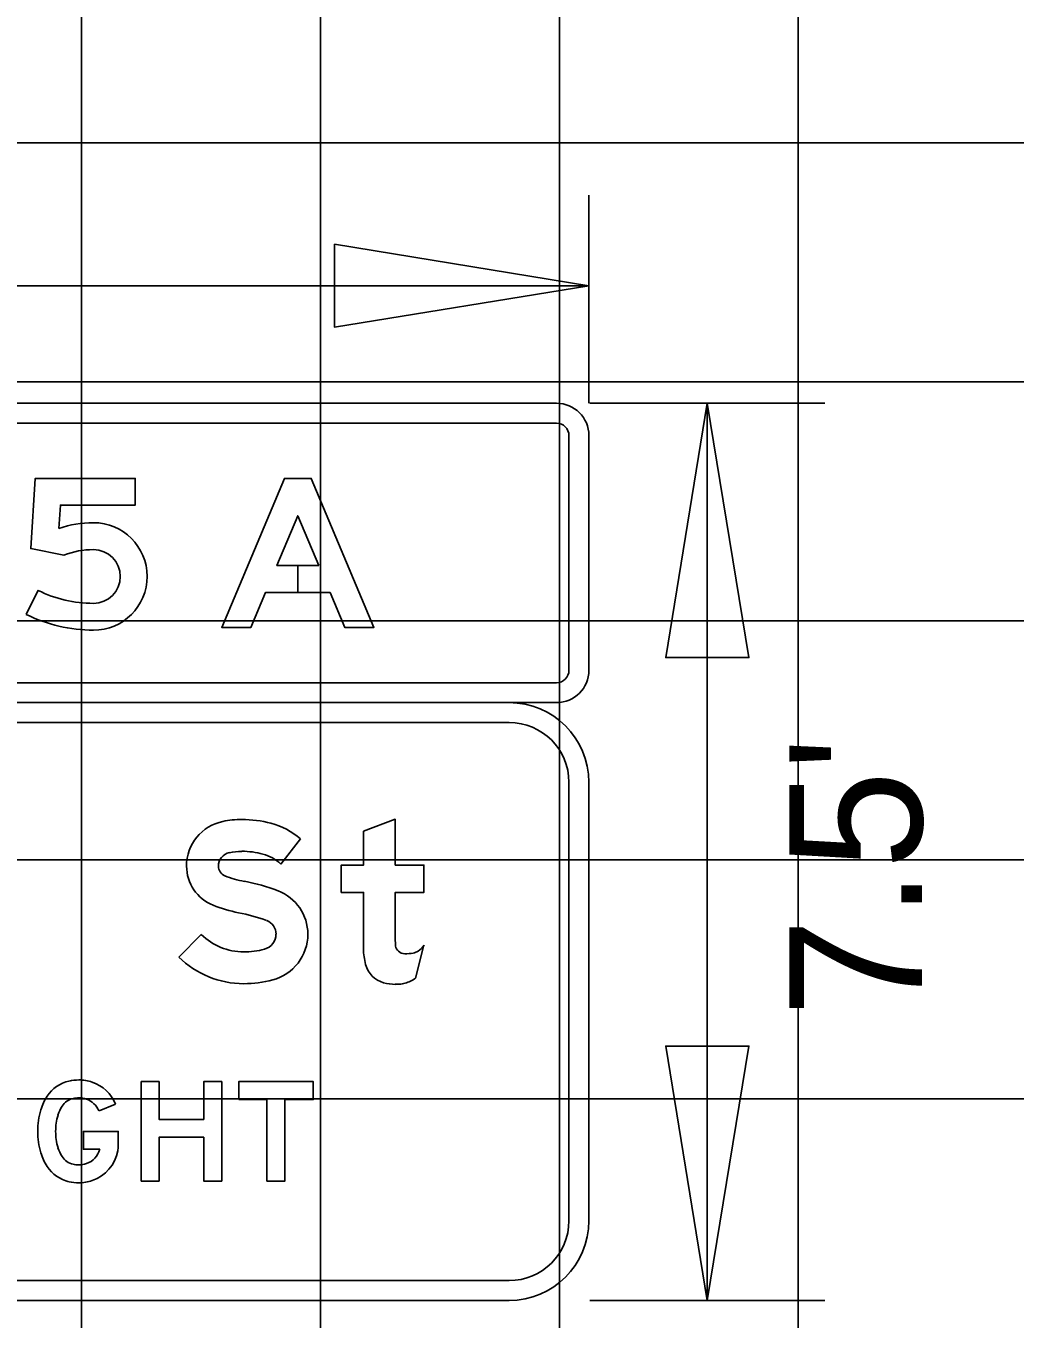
# Model space of a CAD drawing. Extents: x 1797809 to 2198143, y 249608 to 1237864.
# Drawn here: x 2195826.24 to 2195834.52, y 1237296.26 to 1237307.09 of the extents above; entities that cross this region are included whole.
import ezdxf

# ---------------------------------------------------------------- set-up
doc = ezdxf.new("R2010")
doc.units = 0
for name, color, linetype in [('GSBWFILL', 7, 'Continuous'), ('GSCOLORFILL', 7, 'Continuous'), ('GSDIMS', 7, 'Continuous'), ('GSOUTLINE', 7, 'Continuous'), ('GSSHT', 7, 'Continuous'), ('Level 55', 7, 'Continuous')]:
    doc.layers.add(name, color=color, linetype=linetype)

msp = doc.modelspace()

# ---------------------------------------------------------------- linework, layer by layer
at = {"layer": 'GSBWFILL'}
for p, q in [((2195826.245, 1237302.16), (2195826.345, 1237302.362)), ((2195829.504, 1237299.116), (2195829.574, 1237299.392))]:
    msp.add_line(p, q, dxfattribs=at)
for points in [[(2195826.56, 1237302.656), (2195826.283, 1237302.712), (2195826.32, 1237303.299), (2195827.157, 1237303.299), (2195827.157, 1237303.075), (2195826.531, 1237303.075), (2195826.519, 1237302.88)], [(2195829.334, 1237299.444), (2195829.334, 1237299.834), (2195829.574, 1237299.834), (2195829.574, 1237300.063), (2195829.334, 1237300.063), (2195829.334, 1237300.446), (2195829.068, 1237300.345), (2195829.068, 1237300.063), (2195828.881, 1237300.063), (2195828.881, 1237299.834), (2195829.068, 1237299.834), (2195829.068, 1237299.363)], [(2195828.375, 1237300.071), (2195828.54, 1237300.282)], [(2195827.71, 1237299.482), (2195827.523, 1237299.293)], [(2195826.993, 1237298.061), (2195826.854, 1237298.005)], [(2195826.861, 1237297.684), (2195826.724, 1237297.684), (2195826.724, 1237297.834), (2195827.015, 1237297.834), (2195827.015, 1237297.714)]]:
    msp.add_lwpolyline(points, dxfattribs=at)
for points in [[(2195828.693, 1237302.569), (2195828.518, 1237302.569), (2195828.518, 1237302.344), (2195828.788, 1237302.344), (2195828.911, 1237302.051), (2195829.155, 1237302.051), (2195828.63, 1237303.299), (2195828.406, 1237303.299), (2195827.881, 1237302.051), (2195828.125, 1237302.051), (2195828.248, 1237302.344), (2195828.518, 1237302.344), (2195828.518, 1237302.569), (2195828.343, 1237302.569), (2195828.518, 1237302.986)], [(2195827.731, 1237297.934), (2195827.357, 1237297.934), (2195827.357, 1237298.25), (2195827.207, 1237298.25), (2195827.207, 1237297.418), (2195827.357, 1237297.418), (2195827.357, 1237297.784), (2195827.731, 1237297.784), (2195827.731, 1237297.418), (2195827.881, 1237297.418), (2195827.881, 1237298.25), (2195827.731, 1237298.25)], [(2195828.023, 1237298.1), (2195828.26, 1237298.1), (2195828.26, 1237297.418), (2195828.41, 1237297.418), (2195828.41, 1237298.1), (2195828.647, 1237298.1), (2195828.647, 1237298.25), (2195828.023, 1237298.25)]]:
    msp.add_lwpolyline(points, close=True, dxfattribs=at)
for centre, radius, start, end in [((2195831.002, 1237299.444), 1.668, 180, 182.0173), ((2195829.585, 1237299.363), 0.517, 180, 194.8913), ((2195829.411, 1237299.398), 0.0766, 189.7434, 227.9584), ((2195829.413, 1237299.401), 0.0802, 227.9584, 270), ((2195829.467, 1237299.425), 0.0999, 279.6927, 305.2189), ((2195829.399, 1237299.522), 0.219, 305.2189, 323.2877), ((2195829.294, 1237299.286), 0.216, 194.8913, 254.4117), ((2195829.413, 1237299.741), 0.421, 270, 279.6927), ((2195829.334, 1237299.429), 0.365, 254.4117, 270), ((2195829.334, 1237299.59), 0.525, 270, 273.675), ((2195829.354, 1237299.281), 0.216, 273.675, 286.3959), ((2195829.326, 1237299.378), 0.317, 286.3959, 304.22)]:
    msp.add_arc(centre, radius, start, end, dxfattribs=at)
for centre, major_axis, ratio, start_param, end_param in [((2195826.807, 1237302.029), (0, 0.899), 0.999997, 0, 0.326688), ((2195826.807, 1237302.478), (0, 0.45), 0.999997, 3.141593, 6.283185), ((2195826.807, 1237302.029), (0, 0.674), 0.999997, 0, 0.374869), ((2195826.807, 1237302.478), (0, 0.225), 0.999997, 3.141593, 6.283185), ((2195826.807, 1237303.296), (0, 1.043), 0.999997, 2.68226, 3.141593), ((2195826.807, 1237303.296), (0, 1.267), 0.999997, 2.68226, 3.141593), ((2195827.968, 1237300.054), (0, 0.382), 0.999998, 0.202758, 1.570796), ((2195828.049, 1237299.659), (0, 0.785), 0.999998, 0, 0.202758), ((2195828.049, 1237299.482), (0, 0.962), 0.999998, 6.026234, 6.283185), ((2195828.138, 1237299.822), (0, 0.611), 0.999998, 5.565152, 6.026234), ((2195827.968, 1237300.054), (0, 0.115), 0.999998, 0.202758, 1.570796), ((2195828.049, 1237299.659), (0, 0.518), 0.999998, 0, 0.202758), ((2195828.049, 1237299.482), (0, 0.696), 0.999998, 6.026234, 6.283185), ((2195828.138, 1237299.822), (0, 0.344), 0.999998, 5.523837, 6.026234), ((2195827.94, 1237300.054), (0, 0.353), 0.999998, 1.570796, 2.761249), ((2195827.94, 1237300.054), (0, 0.0871), 0.999998, 1.570796, 2.761249), ((2195828.23, 1237300.78), (0, 0.869), 0.999998, 2.761249, 2.95744), ((2195827.774, 1237298.332), (0, 1.622), 0.999998, 5.918637, 6.099033), ((2195828.214, 1237299.484), (0, 0.388), 0.999998, 4.712389, 5.918637), ((2195828.23, 1237300.78), (0, 1.135), 0.999998, 2.761249, 2.95744), ((2195827.774, 1237298.332), (0, 1.355), 0.999998, 5.918637, 6.099033), ((2195828.214, 1237299.484), (0, 0.122), 0.999998, 4.712389, 5.918637), ((2195828.065, 1237299.84), (0, 0.504), 0.999998, 2.360607, 3.141593), ((2195828.206, 1237299.484), (0, 0.129), 0.999998, 3.401517, 4.712389), ((2195828.206, 1237299.484), (0, 0.396), 0.999998, 3.401517, 4.712389), ((2195828.065, 1237300.014), (0, 0.678), 0.999998, 3.141593, 3.401517), ((2195828.065, 1237299.84), (0, 0.77), 0.999998, 2.360607, 3.141593), ((2195828.065, 1237300.014), (0, 0.944), 0.999998, 3.141593, 3.401517), ((2195826.671, 1237297.963), (0, 0.3), 0.999994, 0.229188, 0.990896), ((2195826.685, 1237297.903), (0, 0.361), 0.999994, 0, 0.229188), ((2195826.685, 1237297.915), (0, 0.35), 0.999994, 5.955089, 6.283185), ((2195826.693, 1237297.94), (0, 0.323), 0.999994, 5.097002, 5.955089), ((2195826.783, 1237297.89), (0, 0.434), 0.999994, 0.990896, 1.282161), ((2195826.783, 1237297.89), (0, 0.284), 0.999994, 0.990896, 1.282161), ((2195826.671, 1237297.963), (0, 0.15), 0.999994, 0.229188, 0.990896), ((2195826.685, 1237297.903), (0, 0.211), 0.999994, 6.283185, 6.512373), ((2195826.685, 1237297.915), (0, 0.2), 0.999994, 5.955089, 6.283185), ((2195826.693, 1237297.94), (0, 0.173), 0.999994, 5.097002, 5.955089), ((2195826.971, 1237297.834), (0, 0.63), 0.999994, 1.282161, 1.570796), ((2195826.971, 1237297.834), (0, 0.48), 0.999994, 1.282161, 1.570796), ((2195826.971, 1237297.834), (0, 0.63), 0.999994, 1.570796, 1.859431), ((2195826.971, 1237297.834), (0, 0.48), 0.999994, 1.570796, 1.859431), ((2195826.768, 1237297.714), (0, 0.247), 0.999994, 4.532209, 4.712389), ((2195826.783, 1237297.778), (0, 0.434), 0.999994, 1.859431, 2.150696), ((2195826.783, 1237297.778), (0, 0.284), 0.999994, 1.859431, 2.150696), ((2195826.671, 1237297.705), (0, 0.15), 0.999994, 2.150696, 2.912405), ((2195826.693, 1237297.728), (0, 0.173), 0.999994, 3.469689, 4.457885), ((2195826.693, 1237297.728), (0, 0.323), 0.999994, 3.469689, 4.532209), ((2195826.671, 1237297.705), (0, 0.3), 0.999994, 2.150696, 2.912405), ((2195826.685, 1237297.764), (0, 0.211), 0.999994, 2.912405, 3.141593), ((2195826.685, 1237297.753), (0, 0.2), 0.999994, 3.141593, 3.469689), ((2195826.685, 1237297.764), (0, 0.361), 0.999994, 2.912405, 3.141593), ((2195826.685, 1237297.753), (0, 0.35), 0.999994, 3.141593, 3.469689)]:
    msp.add_ellipse(centre, major_axis=major_axis, ratio=ratio, start_param=start_param, end_param=end_param, dxfattribs=at)
at = {"layer": 'GSCOLORFILL'}
for p, q in [((2195830.683, 1237303.928), (2195819.735, 1237303.928)), ((2195819.735, 1237303.761), (2195830.683, 1237303.761)), ((2195830.787, 1237303.657), (2195830.787, 1237301.693)), ((2195830.953, 1237301.693), (2195830.953, 1237303.657)), ((2195826.245, 1237302.16), (2195826.345, 1237302.362)), ((2195830.683, 1237301.589), (2195819.737, 1237301.589)), ((2195830.287, 1237301.422), (2195819.623, 1237301.422)), ((2195819.737, 1237301.422), (2195830.683, 1237301.422)), ((2195819.623, 1237301.256), (2195830.287, 1237301.256)), ((2195830.787, 1237300.756), (2195830.787, 1237297.085)), ((2195830.953, 1237297.085), (2195830.953, 1237300.756)), ((2195829.504, 1237299.116), (2195829.574, 1237299.392)), ((2195830.287, 1237296.585), (2195819.624, 1237296.585)), ((2195819.624, 1237296.419), (2195830.287, 1237296.419))]:
    msp.add_line(p, q, dxfattribs=at)
for points in [[(2195826.56, 1237302.656), (2195826.283, 1237302.712), (2195826.32, 1237303.299), (2195827.157, 1237303.299), (2195827.157, 1237303.075), (2195826.531, 1237303.075), (2195826.519, 1237302.88)], [(2195829.334, 1237299.444), (2195829.334, 1237299.834), (2195829.574, 1237299.834), (2195829.574, 1237300.063), (2195829.334, 1237300.063), (2195829.334, 1237300.446), (2195829.068, 1237300.345), (2195829.068, 1237300.063), (2195828.881, 1237300.063), (2195828.881, 1237299.834), (2195829.068, 1237299.834), (2195829.068, 1237299.363)], [(2195828.375, 1237300.071), (2195828.54, 1237300.282)], [(2195827.71, 1237299.482), (2195827.523, 1237299.293)], [(2195826.993, 1237298.061), (2195826.854, 1237298.005)], [(2195826.861, 1237297.684), (2195826.724, 1237297.684), (2195826.724, 1237297.834), (2195827.015, 1237297.834), (2195827.015, 1237297.714)]]:
    msp.add_lwpolyline(points, dxfattribs=at)
for points in [[(2195828.693, 1237302.569), (2195828.518, 1237302.569), (2195828.518, 1237302.344), (2195828.788, 1237302.344), (2195828.911, 1237302.051), (2195829.155, 1237302.051), (2195828.63, 1237303.299), (2195828.406, 1237303.299), (2195827.881, 1237302.051), (2195828.125, 1237302.051), (2195828.248, 1237302.344), (2195828.518, 1237302.344), (2195828.518, 1237302.569), (2195828.343, 1237302.569), (2195828.518, 1237302.986)], [(2195827.731, 1237297.934), (2195827.357, 1237297.934), (2195827.357, 1237298.25), (2195827.207, 1237298.25), (2195827.207, 1237297.418), (2195827.357, 1237297.418), (2195827.357, 1237297.784), (2195827.731, 1237297.784), (2195827.731, 1237297.418), (2195827.881, 1237297.418), (2195827.881, 1237298.25), (2195827.731, 1237298.25)], [(2195828.023, 1237298.1), (2195828.26, 1237298.1), (2195828.26, 1237297.418), (2195828.41, 1237297.418), (2195828.41, 1237298.1), (2195828.647, 1237298.1), (2195828.647, 1237298.25), (2195828.023, 1237298.25)]]:
    msp.add_lwpolyline(points, close=True, dxfattribs=at)
for centre, radius, start, end in [((2195830.683, 1237303.657), 0.271, 0, 90), ((2195830.683, 1237303.657), 0.104, 0, 90), ((2195830.683, 1237301.693), 0.271, 270, 0), ((2195830.683, 1237301.693), 0.104, 270, 0), ((2195830.287, 1237300.756), 0.666, 0, 90), ((2195830.287, 1237300.756), 0.5, 0, 90), ((2195831.002, 1237299.444), 1.668, 180, 182.0173), ((2195829.585, 1237299.363), 0.517, 180, 194.8913), ((2195829.411, 1237299.398), 0.0766, 189.7434, 227.9584), ((2195829.413, 1237299.401), 0.0802, 227.9584, 270), ((2195829.467, 1237299.425), 0.0999, 279.6927, 305.2189), ((2195829.399, 1237299.522), 0.219, 305.2189, 323.2877), ((2195829.294, 1237299.286), 0.216, 194.8913, 254.4117), ((2195829.413, 1237299.741), 0.421, 270, 279.6927), ((2195829.334, 1237299.429), 0.365, 254.4117, 270), ((2195829.334, 1237299.59), 0.525, 270, 273.675), ((2195829.354, 1237299.281), 0.216, 273.675, 286.3959), ((2195829.326, 1237299.378), 0.317, 286.3959, 304.22), ((2195830.287, 1237297.085), 0.666, 270, 0), ((2195830.287, 1237297.085), 0.5, 270, 0)]:
    msp.add_arc(centre, radius, start, end, dxfattribs=at)
for centre, major_axis, ratio, start_param, end_param in [((2195826.807, 1237302.029), (0, 0.899), 0.999997, 0, 0.326688), ((2195826.807, 1237302.478), (0, 0.45), 0.999997, 3.141593, 6.283185), ((2195826.807, 1237302.029), (0, 0.674), 0.999997, 0, 0.374869), ((2195826.807, 1237302.478), (0, 0.225), 0.999997, 3.141593, 6.283185), ((2195826.807, 1237303.296), (0, 1.043), 0.999997, 2.68226, 3.141593), ((2195826.807, 1237303.296), (0, 1.267), 0.999997, 2.68226, 3.141593), ((2195827.968, 1237300.054), (0, 0.382), 0.999998, 0.202758, 1.570796), ((2195828.049, 1237299.659), (0, 0.785), 0.999998, 0, 0.202758), ((2195828.049, 1237299.482), (0, 0.962), 0.999998, 6.026234, 6.283185), ((2195828.138, 1237299.822), (0, 0.611), 0.999998, 5.565152, 6.026234), ((2195827.968, 1237300.054), (0, 0.115), 0.999998, 0.202758, 1.570796), ((2195828.049, 1237299.659), (0, 0.518), 0.999998, 0, 0.202758), ((2195828.049, 1237299.482), (0, 0.696), 0.999998, 6.026234, 6.283185), ((2195828.138, 1237299.822), (0, 0.344), 0.999998, 5.523837, 6.026234), ((2195827.94, 1237300.054), (0, 0.353), 0.999998, 1.570796, 2.761249), ((2195827.94, 1237300.054), (0, 0.0871), 0.999998, 1.570796, 2.761249), ((2195828.23, 1237300.78), (0, 0.869), 0.999998, 2.761249, 2.95744), ((2195827.774, 1237298.332), (0, 1.622), 0.999998, 5.918637, 6.099033), ((2195828.214, 1237299.484), (0, 0.388), 0.999998, 4.712389, 5.918637), ((2195828.23, 1237300.78), (0, 1.135), 0.999998, 2.761249, 2.95744), ((2195827.774, 1237298.332), (0, 1.355), 0.999998, 5.918637, 6.099033), ((2195828.214, 1237299.484), (0, 0.122), 0.999998, 4.712389, 5.918637), ((2195828.065, 1237299.84), (0, 0.504), 0.999998, 2.360607, 3.141593), ((2195828.206, 1237299.484), (0, 0.129), 0.999998, 3.401517, 4.712389), ((2195828.206, 1237299.484), (0, 0.396), 0.999998, 3.401517, 4.712389), ((2195828.065, 1237300.014), (0, 0.678), 0.999998, 3.141593, 3.401517), ((2195828.065, 1237299.84), (0, 0.77), 0.999998, 2.360607, 3.141593), ((2195828.065, 1237300.014), (0, 0.944), 0.999998, 3.141593, 3.401517), ((2195826.671, 1237297.963), (0, 0.3), 0.999994, 0.229188, 0.990896), ((2195826.685, 1237297.903), (0, 0.361), 0.999994, 0, 0.229188), ((2195826.685, 1237297.915), (0, 0.35), 0.999994, 5.955089, 6.283185), ((2195826.693, 1237297.94), (0, 0.323), 0.999994, 5.097002, 5.955089), ((2195826.783, 1237297.89), (0, 0.434), 0.999994, 0.990896, 1.282161), ((2195826.783, 1237297.89), (0, 0.284), 0.999994, 0.990896, 1.282161), ((2195826.671, 1237297.963), (0, 0.15), 0.999994, 0.229188, 0.990896), ((2195826.685, 1237297.903), (0, 0.211), 0.999994, 6.283185, 6.512373), ((2195826.685, 1237297.915), (0, 0.2), 0.999994, 5.955089, 6.283185), ((2195826.693, 1237297.94), (0, 0.173), 0.999994, 5.097002, 5.955089), ((2195826.971, 1237297.834), (0, 0.63), 0.999994, 1.282161, 1.570796), ((2195826.971, 1237297.834), (0, 0.48), 0.999994, 1.282161, 1.570796), ((2195826.971, 1237297.834), (0, 0.63), 0.999994, 1.570796, 1.859431), ((2195826.971, 1237297.834), (0, 0.48), 0.999994, 1.570796, 1.859431), ((2195826.768, 1237297.714), (0, 0.247), 0.999994, 4.532209, 4.712389), ((2195826.783, 1237297.778), (0, 0.434), 0.999994, 1.859431, 2.150696), ((2195826.783, 1237297.778), (0, 0.284), 0.999994, 1.859431, 2.150696), ((2195826.671, 1237297.705), (0, 0.15), 0.999994, 2.150696, 2.912405), ((2195826.693, 1237297.728), (0, 0.173), 0.999994, 3.469689, 4.457885), ((2195826.693, 1237297.728), (0, 0.323), 0.999994, 3.469689, 4.532209), ((2195826.671, 1237297.705), (0, 0.3), 0.999994, 2.150696, 2.912405), ((2195826.685, 1237297.764), (0, 0.211), 0.999994, 2.912405, 3.141593), ((2195826.685, 1237297.753), (0, 0.2), 0.999994, 3.141593, 3.469689), ((2195826.685, 1237297.764), (0, 0.361), 0.999994, 2.912405, 3.141593), ((2195826.685, 1237297.753), (0, 0.35), 0.999994, 3.141593, 3.469689)]:
    msp.add_ellipse(centre, major_axis=major_axis, ratio=ratio, start_param=start_param, end_param=end_param, dxfattribs=at)
at = {"layer": 'GSDIMS'}
for p, q in [((2195830.953, 1237303.928), (2195830.953, 1237305.669)), ((2195818.957, 1237304.911), (2195830.953, 1237304.911)), ((2195830.961, 1237303.928), (2195832.929, 1237303.928)), ((2195831.945, 1237303.928), (2195831.945, 1237296.419)), ((2195830.961, 1237296.419), (2195832.929, 1237296.419))]:
    msp.add_line(p, q, dxfattribs=at)
for points in [[(2195830.953, 1237304.911), (2195828.825, 1237304.564), (2195828.825, 1237305.259)], [(2195831.945, 1237303.928), (2195831.598, 1237301.799), (2195832.293, 1237301.799)], [(2195831.945, 1237296.419), (2195831.598, 1237298.547), (2195832.293, 1237298.547)]]:
    msp.add_lwpolyline(points, close=True, dxfattribs=at)
at = {"layer": 'GSOUTLINE'}
for p, q in [((2195826.245, 1237302.16), (2195826.345, 1237302.362)), ((2195829.504, 1237299.116), (2195829.574, 1237299.392))]:
    msp.add_line(p, q, dxfattribs=at)
for points in [[(2195826.56, 1237302.656), (2195826.283, 1237302.712), (2195826.32, 1237303.299), (2195827.157, 1237303.299), (2195827.157, 1237303.075), (2195826.531, 1237303.075), (2195826.519, 1237302.88)], [(2195829.334, 1237299.444), (2195829.334, 1237299.834), (2195829.574, 1237299.834), (2195829.574, 1237300.063), (2195829.334, 1237300.063), (2195829.334, 1237300.446), (2195829.068, 1237300.345), (2195829.068, 1237300.063), (2195828.881, 1237300.063), (2195828.881, 1237299.834), (2195829.068, 1237299.834), (2195829.068, 1237299.363)], [(2195828.375, 1237300.071), (2195828.54, 1237300.282)], [(2195827.71, 1237299.482), (2195827.523, 1237299.293)], [(2195826.993, 1237298.061), (2195826.854, 1237298.005)], [(2195826.861, 1237297.684), (2195826.724, 1237297.684), (2195826.724, 1237297.834), (2195827.015, 1237297.834), (2195827.015, 1237297.714)]]:
    msp.add_lwpolyline(points, dxfattribs=at)
for points in [[(2195828.248, 1237302.344), (2195828.788, 1237302.344), (2195828.911, 1237302.051), (2195829.155, 1237302.051), (2195828.63, 1237303.299), (2195828.406, 1237303.299), (2195827.881, 1237302.051), (2195828.125, 1237302.051)], [(2195828.693, 1237302.569), (2195828.518, 1237302.986), (2195828.343, 1237302.569)], [(2195827.731, 1237297.934), (2195827.357, 1237297.934), (2195827.357, 1237298.25), (2195827.207, 1237298.25), (2195827.207, 1237297.418), (2195827.357, 1237297.418), (2195827.357, 1237297.784), (2195827.731, 1237297.784), (2195827.731, 1237297.418), (2195827.881, 1237297.418), (2195827.881, 1237298.25), (2195827.731, 1237298.25)], [(2195828.023, 1237298.1), (2195828.26, 1237298.1), (2195828.26, 1237297.418), (2195828.41, 1237297.418), (2195828.41, 1237298.1), (2195828.647, 1237298.1), (2195828.647, 1237298.25), (2195828.023, 1237298.25)]]:
    msp.add_lwpolyline(points, close=True, dxfattribs=at)
for centre, radius, start, end in [((2195831.002, 1237299.444), 1.668, 180, 182.0173), ((2195829.585, 1237299.363), 0.517, 180, 194.8913), ((2195829.411, 1237299.398), 0.0766, 189.7434, 227.9584), ((2195829.413, 1237299.401), 0.0802, 227.9584, 270), ((2195829.467, 1237299.425), 0.0999, 279.6927, 305.2189), ((2195829.399, 1237299.522), 0.219, 305.2189, 323.2877), ((2195829.294, 1237299.286), 0.216, 194.8913, 254.4117), ((2195829.413, 1237299.741), 0.421, 270, 279.6927), ((2195829.334, 1237299.429), 0.365, 254.4117, 270), ((2195829.334, 1237299.59), 0.525, 270, 273.675), ((2195829.354, 1237299.281), 0.216, 273.675, 286.3959), ((2195829.326, 1237299.378), 0.317, 286.3959, 304.22)]:
    msp.add_arc(centre, radius, start, end, dxfattribs=at)
for centre, major_axis, ratio, start_param, end_param in [((2195826.807, 1237302.029), (0, 0.899), 0.999997, 0, 0.326688), ((2195826.807, 1237302.478), (0, 0.45), 0.999997, 3.141593, 6.283185), ((2195826.807, 1237302.029), (0, 0.674), 0.999997, 0, 0.374869), ((2195826.807, 1237302.478), (0, 0.225), 0.999997, 3.141593, 6.283185), ((2195826.807, 1237303.296), (0, 1.043), 0.999997, 2.68226, 3.141593), ((2195826.807, 1237303.296), (0, 1.267), 0.999997, 2.68226, 3.141593), ((2195827.968, 1237300.054), (0, 0.382), 0.999998, 0.202758, 1.570796), ((2195828.049, 1237299.659), (0, 0.785), 0.999998, 0, 0.202758), ((2195828.049, 1237299.482), (0, 0.962), 0.999998, 6.026234, 6.283185), ((2195828.138, 1237299.822), (0, 0.611), 0.999998, 5.565152, 6.026234), ((2195827.968, 1237300.054), (0, 0.115), 0.999998, 0.202758, 1.570796), ((2195828.049, 1237299.659), (0, 0.518), 0.999998, 0, 0.202758), ((2195828.049, 1237299.482), (0, 0.696), 0.999998, 6.026234, 6.283185), ((2195828.138, 1237299.822), (0, 0.344), 0.999998, 5.523837, 6.026234), ((2195827.94, 1237300.054), (0, 0.353), 0.999998, 1.570796, 2.761249), ((2195827.94, 1237300.054), (0, 0.0871), 0.999998, 1.570796, 2.761249), ((2195828.23, 1237300.78), (0, 0.869), 0.999998, 2.761249, 2.95744), ((2195827.774, 1237298.332), (0, 1.622), 0.999998, 5.918637, 6.099033), ((2195828.214, 1237299.484), (0, 0.388), 0.999998, 4.712389, 5.918637), ((2195828.23, 1237300.78), (0, 1.135), 0.999998, 2.761249, 2.95744), ((2195827.774, 1237298.332), (0, 1.355), 0.999998, 5.918637, 6.099033), ((2195828.214, 1237299.484), (0, 0.122), 0.999998, 4.712389, 5.918637), ((2195828.065, 1237299.84), (0, 0.504), 0.999998, 2.360607, 3.141593), ((2195828.206, 1237299.484), (0, 0.129), 0.999998, 3.401517, 4.712389), ((2195828.206, 1237299.484), (0, 0.396), 0.999998, 3.401517, 4.712389), ((2195828.065, 1237300.014), (0, 0.678), 0.999998, 3.141593, 3.401517), ((2195828.065, 1237299.84), (0, 0.77), 0.999998, 2.360607, 3.141593), ((2195828.065, 1237300.014), (0, 0.944), 0.999998, 3.141593, 3.401517), ((2195826.671, 1237297.963), (0, 0.3), 0.999994, 0.229188, 0.990896), ((2195826.685, 1237297.903), (0, 0.361), 0.999994, 0, 0.229188), ((2195826.685, 1237297.915), (0, 0.35), 0.999994, 5.955089, 6.283185), ((2195826.693, 1237297.94), (0, 0.323), 0.999994, 5.097002, 5.955089), ((2195826.783, 1237297.89), (0, 0.434), 0.999994, 0.990896, 1.282161), ((2195826.783, 1237297.89), (0, 0.284), 0.999994, 0.990896, 1.282161), ((2195826.671, 1237297.963), (0, 0.15), 0.999994, 0.229188, 0.990896), ((2195826.685, 1237297.903), (0, 0.211), 0.999994, 6.283185, 6.512373), ((2195826.685, 1237297.915), (0, 0.2), 0.999994, 5.955089, 6.283185), ((2195826.693, 1237297.94), (0, 0.173), 0.999994, 5.097002, 5.955089), ((2195826.971, 1237297.834), (0, 0.63), 0.999994, 1.282161, 1.570796), ((2195826.971, 1237297.834), (0, 0.48), 0.999994, 1.282161, 1.570796), ((2195826.971, 1237297.834), (0, 0.63), 0.999994, 1.570796, 1.859431), ((2195826.971, 1237297.834), (0, 0.48), 0.999994, 1.570796, 1.859431), ((2195826.768, 1237297.714), (0, 0.247), 0.999994, 4.532209, 4.712389), ((2195826.783, 1237297.778), (0, 0.434), 0.999994, 1.859431, 2.150696), ((2195826.783, 1237297.778), (0, 0.284), 0.999994, 1.859431, 2.150696), ((2195826.671, 1237297.705), (0, 0.15), 0.999994, 2.150696, 2.912405), ((2195826.693, 1237297.728), (0, 0.173), 0.999994, 3.469689, 4.457885), ((2195826.693, 1237297.728), (0, 0.323), 0.999994, 3.469689, 4.532209), ((2195826.671, 1237297.705), (0, 0.3), 0.999994, 2.150696, 2.912405), ((2195826.685, 1237297.764), (0, 0.211), 0.999994, 2.912405, 3.141593), ((2195826.685, 1237297.753), (0, 0.2), 0.999994, 3.141593, 3.469689), ((2195826.685, 1237297.764), (0, 0.361), 0.999994, 2.912405, 3.141593), ((2195826.685, 1237297.753), (0, 0.35), 0.999994, 3.141593, 3.469689)]:
    msp.add_ellipse(centre, major_axis=major_axis, ratio=ratio, start_param=start_param, end_param=end_param, dxfattribs=at)
at = {"layer": 'GSSHT'}
for p, q in [((2195826.707, 1237258.106), (2195826.707, 1237318.106)), ((2195828.707, 1237258.106), (2195828.707, 1237318.106)), ((2195830.707, 1237258.106), (2195830.707, 1237318.106)), ((2195832.707, 1237258.106), (2195832.707, 1237318.106)), ((2195734.707, 1237306.106), (2195864.707, 1237306.106)), ((2195734.707, 1237304.106), (2195864.707, 1237304.106)), ((2195734.707, 1237302.106), (2195864.707, 1237302.106)), ((2195734.707, 1237300.106), (2195864.707, 1237300.106)), ((2195734.707, 1237298.106), (2195864.707, 1237298.106))]:
    msp.add_line(p, q, dxfattribs=at)

# ---------------------------------------------------------------- texts
at = {"layer": 'Level 55'}
msp.add_text("7.5'", height=1.1105, rotation=90, dxfattribs=at).set_placement((2195833.743, 1237298.789))

doc.saveas('drawing.dxf')
